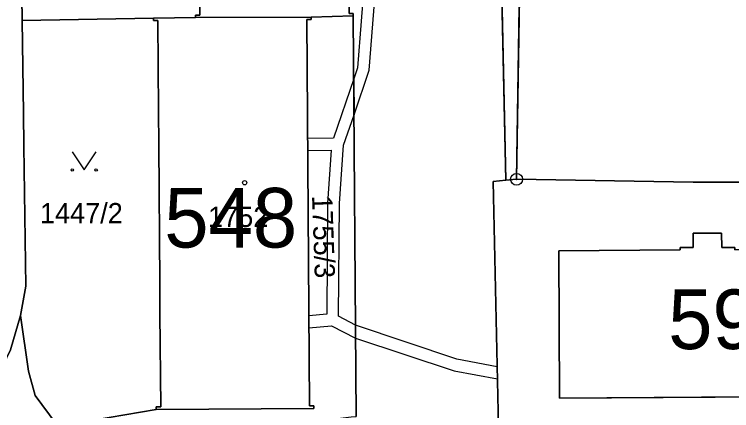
# Model space of a CAD drawing. Extents: x -689422 to -685210, y -987725 to -982160.
# Drawn here: x -687203.8 to -687143.6, y -985084.5 to -985051.3 of the extents above; entities that cross this region are included whole.
import ezdxf

# ---------------------------------------------------------------- set-up
doc = ezdxf.new("R2010")
doc.units = 0
for name, color, linetype in [('KN_Budovy', 7, 'Continuous'), ('KN_Budovy_cisla_domovni', 7, 'Continuous'), ('KN_Hranice_parcel', 7, 'Continuous'), ('KN_Parcelni cisla', 7, 'Continuous'), ('KN_Polygon parcely', 7, 'Continuous'), ('KN_POZEMKY_OSTATNI PLOCHA', 7, 'Continuous'), ('KN_POZEMKY_TTP', 7, 'Continuous'), ('KN_POZEMKY_ZASTAVENA PLOCHA', 7, 'Continuous'), ('KN_VYUZITI_17_ostatni plocha_ostatni komunikace', 7, 'Continuous'), ('KN_VYUZITI_19_ostatni plocha_zelen', 7, 'Continuous'), ('KN_VYUZITI_26_ostatni plocha_jina plocha', 7, 'Continuous'), ('KN_Věcná břemena k části', 7, 'Continuous'), ('KN_Značky bodu BP', 7, 'Continuous'), ('KN_Značky budov', 7, 'Continuous'), ('KN_Značky kultur', 7, 'Continuous')]:
    doc.layers.add(name, color=color, linetype=linetype)

msp = doc.modelspace()

# ---------------------------------------------------------------- linework, layer by layer
at = {"layer": 'KN_Budovy'}
for points in [[(-687178.92, -985051.5), (-687175.37, -985051.4), (-687175.38, -985051.2), (-687175.73, -985051.21), (-687176.04, -985018.67), (-687175.69, -985018.66), (-687175.72, -985018.46), (-687188.93, -985018.6), (-687188.93, -985018.8), (-687188.57, -985018.79), (-687188.5, -985026.44), (-687188.47, -985029.25), (-687188.36, -985040.84), (-687188.33, -985043.66), (-687188.25, -985051.33), (-687188.62, -985051.33), (-687188.62, -985051.53)], [(-687191.9, -985084.21), (-687191.9, -985084.42), (-687178.68, -985084.33), (-687178.69, -985084.12), (-687179.05, -985084.12), (-687179.28, -985051.71), (-687178.92, -985051.7), (-687178.92, -985051.5), (-687188.62, -985051.53), (-687192.13, -985051.59), (-687192.13, -985051.79), (-687191.76, -985051.79), (-687191.72, -985059.4), (-687191.69, -985062.2), (-687191.61, -985073.81), (-687191.6, -985076.36), (-687191.53, -985084.21)], [(-687158.06, -985083.46), (-687114.51, -985083.2), (-687114.6, -985070.85), (-687121.75, -985070.89), (-687121.76, -985070.69), (-687122.86, -985070.7), (-687122.86, -985069.5), (-687125.27, -985069.51), (-687125.26, -985070.71), (-687126.36, -985070.72), (-687126.36, -985070.92), (-687143.35, -985071.02), (-687143.35, -985070.82), (-687144.45, -985070.82), (-687144.46, -985069.62), (-687146.86, -985069.63), (-687146.85, -985070.84), (-687147.95, -985070.84), (-687147.95, -985071.04), (-687158.12, -985071.1)]]:
    msp.add_lwpolyline(points, close=True, dxfattribs=at)
at = {"layer": 'KN_Hranice_parcel'}
for p, q in [((-687178.92, -985051.5), (-687175.37, -985051.4)), ((-687175.37, -985051.4), (-687175.13, -985085.01)), ((-687192.13, -985051.59), (-687203.16, -985051.78)), ((-687188.62, -985051.53), (-687192.13, -985051.59)), ((-687178.92, -985051.5), (-687188.62, -985051.53)), ((-687162.57, -985065.19), (-687161.67, -985065.11))]:
    msp.add_line(p, q, dxfattribs=at)
for points in [[(-687148.73, -984919.87), (-687143.89, -985028.73), (-687163.32, -985029.94), (-687162.57, -985065.19)], [(-687203.16, -985051.78), (-687203.26, -985043.7), (-687203.3, -985041.04), (-687203.45, -985029.66), (-687203.5, -985026.87), (-687203.12, -985022.88), (-687202.02, -985020.01), (-687199.6, -985016.59), (-687192.19, -985008.75), (-687190.06, -985006.48), (-687185.65, -985001.82), (-687182.99, -984996.88), (-687182.19, -984993.94), (-687181.39, -984991.01), (-687181.54, -984978.22)], [(-687161.67, -985065.11), (-687161.13, -985030.64), (-687141.46, -985030.23), (-687143.35, -984991.35)], [(-687175.72, -985018.46), (-687188.93, -985018.6), (-687188.93, -985018.8), (-687188.57, -985018.79), (-687188.5, -985026.44), (-687188.47, -985029.25), (-687188.36, -985040.84), (-687188.33, -985043.66), (-687188.25, -985051.33), (-687188.62, -985051.33), (-687188.62, -985051.53)], [(-687175.72, -985018.46), (-687175.69, -985018.66), (-687176.04, -985018.67), (-687175.73, -985051.21), (-687175.38, -985051.2), (-687175.37, -985051.4)], [(-687203.31, -985076.53), (-687202.85, -985074.08), (-687203.01, -985062.32), (-687203.06, -985059.56), (-687203.16, -985051.78)], [(-687192.13, -985051.59), (-687192.13, -985051.79), (-687191.76, -985051.79), (-687191.72, -985059.4), (-687191.69, -985062.2), (-687191.61, -985073.81), (-687191.6, -985076.36), (-687191.53, -985084.21), (-687191.9, -985084.21), (-687191.9, -985084.42)], [(-687191.9, -985084.42), (-687178.68, -985084.33), (-687178.69, -985084.12), (-687179.05, -985084.12), (-687179.28, -985051.71), (-687178.92, -985051.7), (-687178.92, -985051.5)], [(-687163.19, -985085.88), (-687163.64, -985065.29), (-687162.57, -985065.19)], [(-687161.67, -985065.11), (-687146.86, -985065.35), (-687121.83, -985065.3)], [(-687143.35, -985071.02), (-687143.35, -985070.82), (-687144.45, -985070.82), (-687144.46, -985069.62), (-687146.86, -985069.63), (-687146.85, -985070.84), (-687147.95, -985070.84), (-687147.95, -985071.04), (-687158.12, -985071.1), (-687158.06, -985083.46), (-687114.51, -985083.2), (-687114.6, -985070.85), (-687121.75, -985070.89), (-687121.76, -985070.69), (-687122.86, -985070.7), (-687122.86, -985069.5), (-687125.27, -985069.51), (-687125.26, -985070.71), (-687126.36, -985070.72), (-687126.36, -985070.92), (-687143.35, -985071.02)], [(-687208.74, -985085.92), (-687207.31, -985084.57), (-687205.48, -985082.16), (-687204.13, -985079.41), (-687203.31, -985076.53)], [(-687203.31, -985076.53), (-687202.64, -985081.22), (-687202.06, -985083.24), (-687200.3, -985085.62), (-687198.5, -985085.53), (-687191.9, -985084.42)]]:
    msp.add_lwpolyline(points, dxfattribs=at)
at = {"layer": 'KN_Polygon parcely'}
for points in [[(-687161.13, -985030.64), (-687141.46, -985030.23), (-687143.35, -984991.35), (-687142.57, -984967.37), (-687142.81, -984964.36), (-687134.89, -984964.2), (-687134.89, -984961.86), (-687115.9, -984961.81), (-687112.89, -984962.18), (-687091.17, -984963.32), (-687090.07, -984963.3), (-687142.47, -984911.12), (-687148.73, -984919.87), (-687143.89, -985028.73), (-687163.32, -985029.94), (-687162.57, -985065.19), (-687161.67, -985065.11)], [(-687092.26, -985008.75), (-687092.25, -985003.03), (-687093.03, -984999.73), (-687094.63, -984997.09), (-687112.62, -984992.01), (-687113.36, -984993.66), (-687134.93, -984993.12), (-687134.93, -984991.18), (-687143.35, -984991.35), (-687141.46, -985030.23), (-687161.13, -985030.64), (-687161.67, -985065.11), (-687146.86, -985065.35), (-687121.83, -985065.3), (-687091.9, -985065.24)], [(-687188.25, -985051.33), (-687188.62, -985051.33), (-687188.62, -985051.53), (-687178.92, -985051.5), (-687175.37, -985051.4), (-687175.38, -985051.2), (-687175.73, -985051.21), (-687176.04, -985018.67), (-687175.69, -985018.66), (-687175.72, -985018.46), (-687188.93, -985018.6), (-687188.93, -985018.8), (-687188.57, -985018.79), (-687188.5, -985026.44), (-687188.47, -985029.25), (-687188.36, -985040.84), (-687188.33, -985043.66)], [(-687175.13, -985085.01), (-687175.37, -985051.4), (-687178.92, -985051.5), (-687178.92, -985051.7), (-687179.28, -985051.71), (-687179.05, -985084.12), (-687178.69, -985084.12), (-687178.68, -985084.33), (-687191.9, -985084.42), (-687198.5, -985085.53), (-687200.3, -985085.62), (-687202.06, -985083.24), (-687202.64, -985081.22), (-687203.31, -985076.53), (-687204.13, -985079.41), (-687205.48, -985082.16), (-687207.31, -985084.57), (-687208.74, -985085.92), (-687206.9, -985087.03), (-687199.9, -985087.23), (-687192.8, -985086.91), (-687185.77, -985086.32), (-687175.54, -985085.04)], [(-687203.16, -985051.78), (-687203.06, -985059.56), (-687203.01, -985062.32), (-687202.85, -985074.08), (-687203.31, -985076.53), (-687202.64, -985081.22), (-687202.06, -985083.24), (-687200.3, -985085.62), (-687198.5, -985085.53), (-687191.9, -985084.42), (-687191.9, -985084.21), (-687191.53, -985084.21), (-687191.6, -985076.36), (-687191.61, -985073.81), (-687191.69, -985062.2), (-687191.72, -985059.4), (-687191.76, -985051.79), (-687192.13, -985051.79), (-687192.13, -985051.59)], [(-687192.13, -985051.59), (-687192.13, -985051.79), (-687191.76, -985051.79), (-687191.72, -985059.4), (-687191.69, -985062.2), (-687191.61, -985073.81), (-687191.6, -985076.36), (-687191.53, -985084.21), (-687191.9, -985084.21), (-687191.9, -985084.42), (-687178.68, -985084.33), (-687178.69, -985084.12), (-687179.05, -985084.12), (-687179.28, -985051.71), (-687178.92, -985051.7), (-687178.92, -985051.5), (-687188.62, -985051.53)], [(-687162.57, -985065.19), (-687163.64, -985065.29), (-687163.19, -985085.88), (-687147.14, -985090.99), (-687115.3, -985090.76), (-687111.93, -985089.23), (-687109.55, -985088.16), (-687109.85, -985068.35), (-687121.89, -985068.34), (-687121.83, -985065.3), (-687146.86, -985065.35), (-687161.67, -985065.11)], [(-687143.35, -985071.02), (-687126.36, -985070.92), (-687126.36, -985070.72), (-687125.26, -985070.71), (-687125.27, -985069.51), (-687122.86, -985069.5), (-687122.86, -985070.7), (-687121.76, -985070.69), (-687121.75, -985070.89), (-687114.6, -985070.85), (-687114.51, -985083.2), (-687158.06, -985083.46), (-687158.12, -985071.1), (-687147.95, -985071.04), (-687147.95, -985070.84), (-687146.85, -985070.84), (-687146.86, -985069.63), (-687144.46, -985069.62), (-687144.45, -985070.82), (-687143.35, -985070.82)], [(-687143.35, -985071.02), (-687143.35, -985070.82), (-687144.45, -985070.82), (-687144.46, -985069.62), (-687146.86, -985069.63), (-687146.85, -985070.84), (-687147.95, -985070.84), (-687147.95, -985071.04), (-687158.12, -985071.1), (-687158.06, -985083.46), (-687114.51, -985083.2), (-687114.6, -985070.85), (-687121.75, -985070.89), (-687121.76, -985070.69), (-687122.86, -985070.7), (-687122.86, -985069.5), (-687125.27, -985069.51), (-687125.26, -985070.71), (-687126.36, -985070.72), (-687126.36, -985070.92)]]:
    msp.add_lwpolyline(points, close=True, dxfattribs=at)
for points in [[(-687163.19, -985085.88), (-687163.64, -985065.29), (-687162.57, -985065.19), (-687163.32, -985029.94), (-687143.89, -985028.73), (-687148.73, -984919.87), (-687154.57, -984920.28), (-687167.25, -984921.18), (-687169, -984926.91), (-687185.81, -984922.29), (-687232.04, -984926.56), (-687261.03, -984929.69)], [(-687207.31, -985084.57), (-687205.48, -985082.16), (-687204.13, -985079.41), (-687203.31, -985076.53), (-687202.85, -985074.08), (-687203.01, -985062.32), (-687203.06, -985059.56), (-687203.16, -985051.78), (-687203.26, -985043.7), (-687203.3, -985041.04), (-687203.45, -985029.66), (-687203.5, -985026.87), (-687203.12, -985022.88), (-687202.02, -985020.01), (-687199.6, -985016.59), (-687192.19, -985008.75), (-687190.06, -985006.48), (-687185.65, -985001.82), (-687182.99, -984996.88), (-687182.19, -984993.94), (-687181.39, -984991.01), (-687181.54, -984978.22), (-687181.54, -984978.03), (-687181.57, -984975.17)], [(-687154.27, -984985.52), (-687153.24, -985017.9), (-687152.89, -985017.88), (-687152.88, -985018.08), (-687166.02, -985018.5), (-687175.72, -985018.46), (-687175.69, -985018.66), (-687176.04, -985018.67), (-687175.73, -985051.21), (-687175.38, -985051.2), (-687175.37, -985051.4), (-687175.13, -985085.01)], [(-687199.6, -985016.59), (-687202.02, -985020.01), (-687203.12, -985022.88), (-687203.5, -985026.87), (-687203.45, -985029.66), (-687203.3, -985041.04), (-687203.26, -985043.7), (-687203.16, -985051.78), (-687192.13, -985051.59), (-687188.62, -985051.53), (-687188.62, -985051.33), (-687188.25, -985051.33), (-687188.33, -985043.66), (-687188.36, -985040.84), (-687188.47, -985029.25), (-687188.5, -985026.44), (-687188.57, -985018.79), (-687188.93, -985018.8), (-687188.93, -985018.6), (-687175.72, -985018.46), (-687166.02, -985018.5), (-687166.03, -985018.3), (-687165.67, -985018.29), (-687165.91, -985010.7)]]:
    msp.add_lwpolyline(points, dxfattribs=at)
at = {"layer": 'KN_POZEMKY_OSTATNI PLOCHA'}
for p, q in [((-687163.32, -985029.94), (-687162.57, -985065.19)), ((-687161.67, -985065.11), (-687161.13, -985030.64)), ((-687203.26, -985043.7), (-687203.16, -985051.78)), ((-687203.16, -985051.78), (-687203.26, -985043.7)), ((-687188.33, -985043.66), (-687188.25, -985051.33)), ((-687188.25, -985051.33), (-687188.62, -985051.33)), ((-687188.62, -985051.33), (-687188.62, -985051.53)), ((-687178.92, -985051.5), (-687175.37, -985051.4)), ((-687175.37, -985051.4), (-687175.38, -985051.2)), ((-687175.13, -985085.01), (-687175.37, -985051.4)), ((-687175.37, -985051.4), (-687175.13, -985085.01)), ((-687192.13, -985051.59), (-687203.16, -985051.78)), ((-687203.16, -985051.78), (-687192.13, -985051.59)), ((-687203.16, -985051.78), (-687203.06, -985059.56)), ((-687203.06, -985059.56), (-687203.16, -985051.78)), ((-687188.62, -985051.53), (-687192.13, -985051.59)), ((-687192.13, -985051.59), (-687192.13, -985051.79)), ((-687192.13, -985051.79), (-687191.76, -985051.79)), ((-687191.76, -985051.79), (-687191.72, -985059.4)), ((-687179.28, -985051.71), (-687178.92, -985051.7)), ((-687179.05, -985084.12), (-687179.28, -985051.71)), ((-687178.92, -985051.7), (-687178.92, -985051.5)), ((-687203.06, -985059.56), (-687203.01, -985062.32)), ((-687203.01, -985062.32), (-687203.06, -985059.56)), ((-687191.72, -985059.4), (-687191.69, -985062.2)), ((-687191.69, -985062.2), (-687191.61, -985073.81)), ((-687203.01, -985062.32), (-687202.85, -985074.08)), ((-687202.85, -985074.08), (-687203.01, -985062.32)), ((-687162.57, -985065.19), (-687163.64, -985065.29)), ((-687163.64, -985065.29), (-687162.57, -985065.19)), ((-687163.64, -985065.29), (-687163.19, -985085.88)), ((-687163.19, -985085.88), (-687163.64, -985065.29)), ((-687162.57, -985065.19), (-687161.67, -985065.11)), ((-687146.86, -985065.35), (-687161.67, -985065.11)), ((-687161.67, -985065.11), (-687146.86, -985065.35)), ((-687121.83, -985065.3), (-687146.86, -985065.35)), ((-687146.86, -985065.35), (-687121.83, -985065.3)), ((-687144.46, -985069.62), (-687146.86, -985069.63)), ((-687146.86, -985069.63), (-687146.85, -985070.84)), ((-687144.45, -985070.82), (-687144.46, -985069.62)), ((-687147.95, -985071.04), (-687158.12, -985071.1)), ((-687158.12, -985071.1), (-687158.06, -985083.46)), ((-687146.85, -985070.84), (-687147.95, -985070.84)), ((-687147.95, -985070.84), (-687147.95, -985071.04)), ((-687143.35, -985070.82), (-687144.45, -985070.82)), ((-687202.85, -985074.08), (-687203.31, -985076.53)), ((-687203.31, -985076.53), (-687202.85, -985074.08)), ((-687191.61, -985073.81), (-687191.6, -985076.36)), ((-687203.31, -985076.53), (-687204.13, -985079.41)), ((-687204.13, -985079.41), (-687203.31, -985076.53)), ((-687202.64, -985081.22), (-687203.31, -985076.53)), ((-687203.31, -985076.53), (-687202.64, -985081.22)), ((-687191.6, -985076.36), (-687191.53, -985084.21)), ((-687202.06, -985083.24), (-687202.64, -985081.22)), ((-687202.64, -985081.22), (-687202.06, -985083.24)), ((-687200.3, -985085.62), (-687202.06, -985083.24)), ((-687202.06, -985083.24), (-687200.3, -985085.62)), ((-687158.06, -985083.46), (-687114.51, -985083.2)), ((-687191.9, -985084.42), (-687198.5, -985085.53)), ((-687198.5, -985085.53), (-687191.9, -985084.42)), ((-687191.53, -985084.21), (-687191.9, -985084.21)), ((-687191.9, -985084.21), (-687191.9, -985084.42)), ((-687191.9, -985084.42), (-687178.68, -985084.33)), ((-687178.69, -985084.12), (-687179.05, -985084.12)), ((-687178.68, -985084.33), (-687178.69, -985084.12))]:
    msp.add_line(p, q, dxfattribs=at)
at = {"layer": 'KN_POZEMKY_TTP'}
for p, q in [((-687162.57, -985065.19), (-687163.32, -985029.94)), ((-687161.13, -985030.64), (-687161.67, -985065.11)), ((-687161.67, -985065.11), (-687162.57, -985065.19))]:
    msp.add_line(p, q, dxfattribs=at)
at = {"layer": 'KN_POZEMKY_ZASTAVENA PLOCHA'}
for p, q in [((-687188.25, -985051.33), (-687188.33, -985043.66)), ((-687188.62, -985051.53), (-687188.62, -985051.33)), ((-687188.62, -985051.33), (-687188.25, -985051.33)), ((-687175.37, -985051.4), (-687178.92, -985051.5)), ((-687175.38, -985051.2), (-687175.37, -985051.4)), ((-687192.13, -985051.59), (-687188.62, -985051.53)), ((-687192.13, -985051.79), (-687192.13, -985051.59)), ((-687191.76, -985051.79), (-687192.13, -985051.79)), ((-687191.72, -985059.4), (-687191.76, -985051.79)), ((-687188.62, -985051.53), (-687178.92, -985051.5)), ((-687178.92, -985051.5), (-687188.62, -985051.53)), ((-687178.92, -985051.7), (-687179.28, -985051.71)), ((-687179.28, -985051.71), (-687179.05, -985084.12)), ((-687178.92, -985051.5), (-687178.92, -985051.7)), ((-687191.69, -985062.2), (-687191.72, -985059.4)), ((-687191.61, -985073.81), (-687191.69, -985062.2)), ((-687146.86, -985069.63), (-687144.46, -985069.62)), ((-687146.85, -985070.84), (-687146.86, -985069.63)), ((-687144.46, -985069.62), (-687144.45, -985070.82)), ((-687158.12, -985071.1), (-687147.95, -985071.04)), ((-687158.06, -985083.46), (-687158.12, -985071.1)), ((-687147.95, -985071.04), (-687147.95, -985070.84)), ((-687147.95, -985070.84), (-687146.85, -985070.84)), ((-687144.45, -985070.82), (-687143.35, -985070.82)), ((-687191.6, -985076.36), (-687191.61, -985073.81)), ((-687191.53, -985084.21), (-687191.6, -985076.36)), ((-687114.51, -985083.2), (-687158.06, -985083.46)), ((-687191.9, -985084.42), (-687191.9, -985084.21)), ((-687191.9, -985084.21), (-687191.53, -985084.21)), ((-687178.68, -985084.33), (-687191.9, -985084.42)), ((-687179.05, -985084.12), (-687178.69, -985084.12)), ((-687178.69, -985084.12), (-687178.68, -985084.33))]:
    msp.add_line(p, q, dxfattribs=at)
at = {"layer": 'KN_VYUZITI_17_ostatni plocha_ostatni komunikace'}
for p, q in [((-687203.26, -985043.7), (-687203.16, -985051.78)), ((-687203.16, -985051.78), (-687203.06, -985059.56)), ((-687203.06, -985059.56), (-687203.01, -985062.32)), ((-687203.01, -985062.32), (-687202.85, -985074.08)), ((-687202.85, -985074.08), (-687203.31, -985076.53)), ((-687203.31, -985076.53), (-687204.13, -985079.41))]:
    msp.add_line(p, q, dxfattribs=at)
at = {"layer": 'KN_VYUZITI_19_ostatni plocha_zelen'}
for p, q in [((-687203.16, -985051.78), (-687203.26, -985043.7)), ((-687188.33, -985043.66), (-687188.25, -985051.33)), ((-687188.25, -985051.33), (-687188.62, -985051.33)), ((-687188.62, -985051.33), (-687188.62, -985051.53)), ((-687192.13, -985051.59), (-687203.16, -985051.78)), ((-687203.16, -985051.78), (-687192.13, -985051.59)), ((-687203.06, -985059.56), (-687203.16, -985051.78)), ((-687188.62, -985051.53), (-687192.13, -985051.59)), ((-687192.13, -985051.59), (-687192.13, -985051.79)), ((-687192.13, -985051.79), (-687191.76, -985051.79)), ((-687191.76, -985051.79), (-687191.72, -985059.4)), ((-687203.01, -985062.32), (-687203.06, -985059.56)), ((-687191.72, -985059.4), (-687191.69, -985062.2)), ((-687191.69, -985062.2), (-687191.61, -985073.81)), ((-687202.85, -985074.08), (-687203.01, -985062.32)), ((-687203.31, -985076.53), (-687202.85, -985074.08)), ((-687191.61, -985073.81), (-687191.6, -985076.36)), ((-687202.64, -985081.22), (-687203.31, -985076.53)), ((-687191.6, -985076.36), (-687191.53, -985084.21)), ((-687202.06, -985083.24), (-687202.64, -985081.22)), ((-687200.3, -985085.62), (-687202.06, -985083.24)), ((-687191.9, -985084.42), (-687198.5, -985085.53)), ((-687191.53, -985084.21), (-687191.9, -985084.21)), ((-687191.9, -985084.21), (-687191.9, -985084.42))]:
    msp.add_line(p, q, dxfattribs=at)
at = {"layer": 'KN_VYUZITI_26_ostatni plocha_jina plocha'}
for p, q in [((-687163.32, -985029.94), (-687162.57, -985065.19)), ((-687161.67, -985065.11), (-687161.13, -985030.64)), ((-687178.92, -985051.5), (-687175.37, -985051.4)), ((-687175.37, -985051.4), (-687175.38, -985051.2)), ((-687175.13, -985085.01), (-687175.37, -985051.4)), ((-687175.37, -985051.4), (-687175.13, -985085.01)), ((-687179.28, -985051.71), (-687178.92, -985051.7)), ((-687179.05, -985084.12), (-687179.28, -985051.71)), ((-687178.92, -985051.7), (-687178.92, -985051.5)), ((-687162.57, -985065.19), (-687163.64, -985065.29)), ((-687163.64, -985065.29), (-687162.57, -985065.19)), ((-687163.64, -985065.29), (-687163.19, -985085.88)), ((-687163.19, -985085.88), (-687163.64, -985065.29)), ((-687162.57, -985065.19), (-687161.67, -985065.11)), ((-687146.86, -985065.35), (-687161.67, -985065.11)), ((-687161.67, -985065.11), (-687146.86, -985065.35)), ((-687121.83, -985065.3), (-687146.86, -985065.35)), ((-687146.86, -985065.35), (-687121.83, -985065.3)), ((-687144.46, -985069.62), (-687146.86, -985069.63)), ((-687146.86, -985069.63), (-687146.85, -985070.84)), ((-687144.45, -985070.82), (-687144.46, -985069.62)), ((-687147.95, -985071.04), (-687158.12, -985071.1)), ((-687158.12, -985071.1), (-687158.06, -985083.46)), ((-687146.85, -985070.84), (-687147.95, -985070.84)), ((-687147.95, -985070.84), (-687147.95, -985071.04)), ((-687143.35, -985070.82), (-687144.45, -985070.82)), ((-687204.13, -985079.41), (-687203.31, -985076.53)), ((-687203.31, -985076.53), (-687202.64, -985081.22)), ((-687202.64, -985081.22), (-687202.06, -985083.24)), ((-687202.06, -985083.24), (-687200.3, -985085.62)), ((-687158.06, -985083.46), (-687114.51, -985083.2)), ((-687198.5, -985085.53), (-687191.9, -985084.42)), ((-687191.9, -985084.42), (-687178.68, -985084.33)), ((-687178.69, -985084.12), (-687179.05, -985084.12)), ((-687178.68, -985084.33), (-687178.69, -985084.12))]:
    msp.add_line(p, q, dxfattribs=at)
at = {"layer": 'KN_Věcná břemena k části'}
msp.add_lwpolyline([(-687174.09, -985043.99), (-687175.01, -985055.75), (-687175.33, -985056.68), (-687175.31, -985059.7), (-687174.03, -985055.95), (-687173.05, -985043.53)], dxfattribs=at)
msp.add_lwpolyline([(-687174.09, -985043.99), (-687175.01, -985055.75), (-687175.33, -985056.68), (-687175.31, -985059.7), (-687174.03, -985055.95), (-687173.05, -985043.53)], dxfattribs=at)
for points in [[(-687175.18, -985078.45), (-687175.18, -985077.36), (-687176.6, -985076.59), (-687176.53, -985067.15), (-687176.19, -985062.25), (-687175.31, -985059.7), (-687175.33, -985056.68), (-687177.04, -985061.66), (-687179.21, -985061.7), (-687179.2, -985062.7), (-687177.22, -985062.66), (-687177.53, -985067.11), (-687177.6, -985076.43), (-687179.1, -985076.56), (-687179.1, -985077.57), (-687177.21, -985077.4)], [(-687163.28, -985081.85), (-687163.3, -985080.83), (-687166.67, -985080.19), (-687175.18, -985077.36), (-687175.18, -985078.45), (-687166.91, -985081.17)], [(-687163.28, -985081.85), (-687163.3, -985080.83), (-687166.67, -985080.19), (-687175.18, -985077.36), (-687175.18, -985078.45), (-687166.91, -985081.17)]]:
    msp.add_lwpolyline(points, close=True, dxfattribs=at)
at = {"layer": 'KN_Značky bodu BP'}
for radius in [0.5, 0.0303]:
    msp.add_circle((-687161.67, -985065.11), radius, dxfattribs=at)
at = {"layer": 'KN_Značky budov'}
msp.add_circle((-687184.487, -985065.399), 0.175, dxfattribs=at)
at = {"layer": 'KN_Značky kultur'}
msp.add_lwpolyline([(-687198.95, -985062.819), (-687197.95, -985064.32), (-687196.95, -985062.819)], dxfattribs=at)
for centre in [(-687198.95, -985064.319), (-687196.95, -985064.319)]:
    msp.add_circle(centre, 0.1, dxfattribs=at)

# ---------------------------------------------------------------- texts
at = {"layer": 'KN_Budovy_cisla_domovni'}
for s, p in [('548', (-687191.233, -985070.834)), ('598,599', (-687148.947, -985079.354))]:
    msp.add_text(s, height=5, dxfattribs=at).set_placement(p)
at = {"layer": 'KN_Parcelni cisla'}
for s, p in [('1447/2', (-687201.667, -985068.8)), ('1752', (-687187.56, -985069.11))]:
    msp.add_text(s, height=1.7, dxfattribs=at).set_placement(p)
msp.add_text('1755/3', height=1.7, rotation=272, dxfattribs=at).set_placement((-687178.837, -985066.484))

doc.saveas('drawing.dxf')
